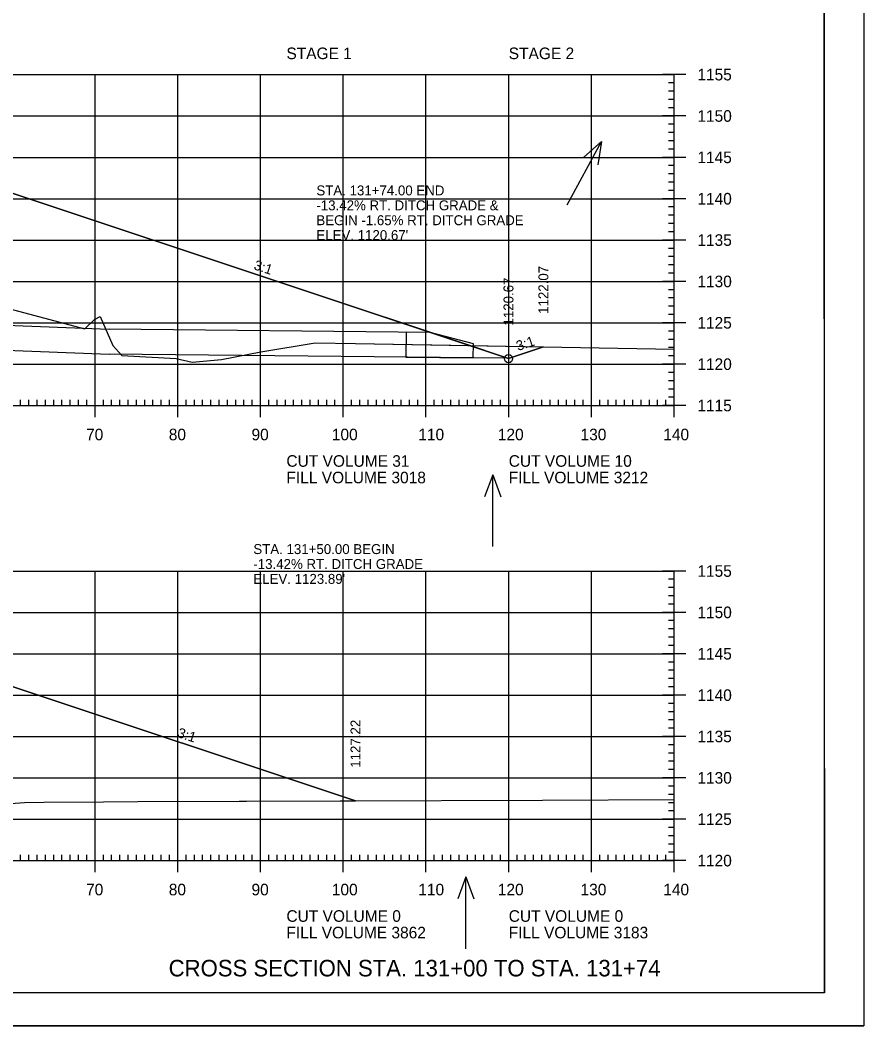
# Model space of a CAD drawing. Extents: x 1322838 to 1324533, y 339903 to 351025.
# Drawn here: x 1323764.7 to 1323866.6, y 341823.2 to 341944.7 of the extents above; entities that cross this region are included whole.
import ezdxf

# ---------------------------------------------------------------- set-up
doc = ezdxf.new("R2010")
doc.units = 0
for name, color, linetype in [('1', 7, 'Continuous'), ('R_Axis', 7, 'Continuous'), ('R_Axis Annot', 7, 'Continuous'), ('R_Border', 7, 'Continuous'), ('R_Draft', 7, 'Continuous'), ('R_Drive', 7, 'Continuous'), ('R_Exist Surface', 7, 'Continuous'), ('R_Fin Surface', 7, 'Continuous'), ('R_Fin Surface Annot', 7, 'Continuous'), ('R_Grid', 7, 'Continuous'), ('R_No Plot', 7, 'Continuous'), ('R_Water', 7, 'Continuous'), ('R_Water Annot', 7, 'Continuous')]:
    doc.layers.add(name, color=color, linetype=linetype)

msp = doc.modelspace()

# ---------------------------------------------------------------- linework, layer by layer
at = {"layer": '1'}
msp.add_lwpolyline([(1323811.33, 341907), (1323811.3, 341904), (1323819.44, 341903.92), (1323819.46, 341905.59), (1323814.22, 341906.97)], close=True, dxfattribs=at)
at = {"layer": 'R_Axis'}
for p, q in [((1323845.12, 341938.14), (1323842.32, 341938.14)), ((1323843.72, 341898.14), (1323843.72, 341938.14)), ((1323843.72, 341937.14), (1323843.02, 341937.14)), ((1323843.72, 341936.14), (1323843.02, 341936.14)), ((1323843.72, 341935.14), (1323843.02, 341935.14)), ((1323845.12, 341933.14), (1323842.32, 341933.14)), ((1323843.72, 341934.14), (1323843.02, 341934.14)), ((1323843.72, 341932.14), (1323843.02, 341932.14)), ((1323843.72, 341931.14), (1323843.02, 341931.14)), ((1323843.72, 341930.14), (1323843.02, 341930.14)), ((1323845.12, 341928.14), (1323842.32, 341928.14)), ((1323843.72, 341929.14), (1323843.02, 341929.14)), ((1323843.72, 341927.14), (1323843.02, 341927.14)), ((1323843.72, 341926.14), (1323843.02, 341926.14)), ((1323843.72, 341925.14), (1323843.02, 341925.14)), ((1323843.72, 341924.14), (1323843.02, 341924.14)), ((1323845.12, 341923.14), (1323842.32, 341923.14)), ((1323843.72, 341922.14), (1323843.02, 341922.14)), ((1323843.72, 341921.14), (1323843.02, 341921.14)), ((1323843.72, 341920.14), (1323843.02, 341920.14)), ((1323843.72, 341919.14), (1323843.02, 341919.14)), ((1323845.12, 341918.14), (1323842.32, 341918.14)), ((1323843.72, 341917.14), (1323843.02, 341917.14)), ((1323843.72, 341916.14), (1323843.02, 341916.14)), ((1323843.72, 341915.14), (1323843.02, 341915.14)), ((1323843.72, 341914.14), (1323843.02, 341914.14)), ((1323845.12, 341913.14), (1323842.32, 341913.14)), ((1323843.72, 341912.14), (1323843.02, 341912.14)), ((1323843.72, 341911.14), (1323843.02, 341911.14)), ((1323843.72, 341910.14), (1323843.02, 341910.14)), ((1323843.72, 341909.14), (1323843.02, 341909.14)), ((1323845.12, 341908.14), (1323842.32, 341908.14)), ((1323843.72, 341907.14), (1323843.02, 341907.14)), ((1323843.72, 341906.14), (1323843.02, 341906.14)), ((1323843.72, 341905.14), (1323843.02, 341905.14)), ((1323843.72, 341904.14), (1323843.02, 341904.14)), ((1323845.12, 341903.14), (1323842.32, 341903.14)), ((1323843.72, 341902.14), (1323843.02, 341902.14)), ((1323843.72, 341901.14), (1323843.02, 341901.14)), ((1323843.72, 341900.14), (1323843.02, 341900.14)), ((1323773.72, 341896.74), (1323773.72, 341899.54)), ((1323783.72, 341896.74), (1323783.72, 341899.54)), ((1323793.72, 341896.74), (1323793.72, 341899.54)), ((1323803.72, 341896.74), (1323803.72, 341899.54)), ((1323813.72, 341896.74), (1323813.72, 341899.54)), ((1323823.72, 341896.74), (1323823.72, 341899.54)), ((1323833.72, 341896.74), (1323833.72, 341899.54)), ((1323843.72, 341899.14), (1323843.02, 341899.14)), ((1323843.72, 341896.74), (1323843.72, 341899.54)), ((1323563.72, 341898.14), (1323843.72, 341898.14)), ((1323764.72, 341898.14), (1323764.72, 341898.84)), ((1323765.72, 341898.14), (1323765.72, 341898.84)), ((1323766.72, 341898.14), (1323766.72, 341898.84)), ((1323767.72, 341898.14), (1323767.72, 341898.84)), ((1323768.72, 341898.14), (1323768.72, 341898.84)), ((1323769.72, 341898.14), (1323769.72, 341898.84)), ((1323770.72, 341898.14), (1323770.72, 341898.84)), ((1323771.72, 341898.14), (1323771.72, 341898.84)), ((1323772.72, 341898.14), (1323772.72, 341898.84)), ((1323774.72, 341898.14), (1323774.72, 341898.84)), ((1323775.72, 341898.14), (1323775.72, 341898.84)), ((1323776.72, 341898.14), (1323776.72, 341898.84)), ((1323777.72, 341898.14), (1323777.72, 341898.84)), ((1323778.72, 341898.14), (1323778.72, 341898.84)), ((1323779.72, 341898.14), (1323779.72, 341898.84)), ((1323780.72, 341898.14), (1323780.72, 341898.84)), ((1323781.72, 341898.14), (1323781.72, 341898.84)), ((1323782.72, 341898.14), (1323782.72, 341898.84)), ((1323784.72, 341898.14), (1323784.72, 341898.84)), ((1323785.72, 341898.14), (1323785.72, 341898.84)), ((1323786.72, 341898.14), (1323786.72, 341898.84)), ((1323787.72, 341898.14), (1323787.72, 341898.84)), ((1323788.72, 341898.14), (1323788.72, 341898.84)), ((1323789.72, 341898.14), (1323789.72, 341898.84)), ((1323790.72, 341898.14), (1323790.72, 341898.84)), ((1323791.72, 341898.14), (1323791.72, 341898.84)), ((1323792.72, 341898.14), (1323792.72, 341898.84)), ((1323794.72, 341898.14), (1323794.72, 341898.84)), ((1323795.72, 341898.14), (1323795.72, 341898.84)), ((1323796.72, 341898.14), (1323796.72, 341898.84)), ((1323797.72, 341898.14), (1323797.72, 341898.84)), ((1323798.72, 341898.14), (1323798.72, 341898.84)), ((1323799.72, 341898.14), (1323799.72, 341898.84)), ((1323800.72, 341898.14), (1323800.72, 341898.84)), ((1323801.72, 341898.14), (1323801.72, 341898.84)), ((1323802.72, 341898.14), (1323802.72, 341898.84)), ((1323804.72, 341898.14), (1323804.72, 341898.84)), ((1323805.72, 341898.14), (1323805.72, 341898.84)), ((1323806.72, 341898.14), (1323806.72, 341898.84)), ((1323807.72, 341898.14), (1323807.72, 341898.84)), ((1323808.72, 341898.14), (1323808.72, 341898.84)), ((1323809.72, 341898.14), (1323809.72, 341898.84)), ((1323810.72, 341898.14), (1323810.72, 341898.84)), ((1323811.72, 341898.14), (1323811.72, 341898.84)), ((1323812.72, 341898.14), (1323812.72, 341898.84)), ((1323814.72, 341898.14), (1323814.72, 341898.84)), ((1323815.72, 341898.14), (1323815.72, 341898.84)), ((1323816.72, 341898.14), (1323816.72, 341898.84)), ((1323817.72, 341898.14), (1323817.72, 341898.84)), ((1323818.72, 341898.14), (1323818.72, 341898.84)), ((1323819.72, 341898.14), (1323819.72, 341898.84)), ((1323820.72, 341898.14), (1323820.72, 341898.84)), ((1323821.72, 341898.14), (1323821.72, 341898.84)), ((1323822.72, 341898.14), (1323822.72, 341898.84)), ((1323824.72, 341898.14), (1323824.72, 341898.84)), ((1323825.72, 341898.14), (1323825.72, 341898.84)), ((1323826.72, 341898.14), (1323826.72, 341898.84)), ((1323827.72, 341898.14), (1323827.72, 341898.84)), ((1323828.72, 341898.14), (1323828.72, 341898.84)), ((1323829.72, 341898.14), (1323829.72, 341898.84)), ((1323830.72, 341898.14), (1323830.72, 341898.84)), ((1323831.72, 341898.14), (1323831.72, 341898.84)), ((1323832.72, 341898.14), (1323832.72, 341898.84)), ((1323834.72, 341898.14), (1323834.72, 341898.84)), ((1323835.72, 341898.14), (1323835.72, 341898.84)), ((1323836.72, 341898.14), (1323836.72, 341898.84)), ((1323837.72, 341898.14), (1323837.72, 341898.84)), ((1323838.72, 341898.14), (1323838.72, 341898.84)), ((1323839.72, 341898.14), (1323839.72, 341898.84)), ((1323840.72, 341898.14), (1323840.72, 341898.84)), ((1323841.72, 341898.14), (1323841.72, 341898.84)), ((1323845.12, 341898.14), (1323842.32, 341898.14)), ((1323842.72, 341898.14), (1323842.72, 341898.84)), ((1323845.12, 341878.14), (1323842.32, 341878.14)), ((1323843.72, 341877.14), (1323843.02, 341877.14)), ((1323843.72, 341843.14), (1323843.72, 341878.14)), ((1323843.72, 341876.14), (1323843.02, 341876.14)), ((1323843.72, 341875.14), (1323843.02, 341875.14)), ((1323843.72, 341874.14), (1323843.02, 341874.14)), ((1323845.12, 341873.14), (1323842.32, 341873.14)), ((1323843.72, 341872.14), (1323843.02, 341872.14)), ((1323843.72, 341871.14), (1323843.02, 341871.14)), ((1323843.72, 341870.14), (1323843.02, 341870.14)), ((1323843.72, 341869.14), (1323843.02, 341869.14)), ((1323845.12, 341868.14), (1323842.32, 341868.14)), ((1323843.72, 341867.14), (1323843.02, 341867.14)), ((1323843.72, 341866.14), (1323843.02, 341866.14)), ((1323843.72, 341865.14), (1323843.02, 341865.14)), ((1323843.72, 341864.14), (1323843.02, 341864.14)), ((1323845.12, 341863.14), (1323842.32, 341863.14)), ((1323843.72, 341862.14), (1323843.02, 341862.14)), ((1323843.72, 341861.14), (1323843.02, 341861.14)), ((1323843.72, 341860.14), (1323843.02, 341860.14)), ((1323843.72, 341859.14), (1323843.02, 341859.14)), ((1323845.12, 341858.14), (1323842.32, 341858.14)), ((1323843.72, 341857.14), (1323843.02, 341857.14)), ((1323843.72, 341856.14), (1323843.02, 341856.14)), ((1323843.72, 341855.14), (1323843.02, 341855.14)), ((1323843.72, 341854.14), (1323843.02, 341854.14)), ((1323845.12, 341853.14), (1323842.32, 341853.14)), ((1323843.72, 341852.14), (1323843.02, 341852.14)), ((1323843.72, 341851.14), (1323843.02, 341851.14)), ((1323843.72, 341850.14), (1323843.02, 341850.14)), ((1323843.72, 341849.14), (1323843.02, 341849.14)), ((1323845.12, 341848.14), (1323842.32, 341848.14)), ((1323843.72, 341847.14), (1323843.02, 341847.14)), ((1323843.72, 341846.14), (1323843.02, 341846.14)), ((1323773.72, 341841.74), (1323773.72, 341844.54)), ((1323783.72, 341841.74), (1323783.72, 341844.54)), ((1323793.72, 341841.74), (1323793.72, 341844.54)), ((1323803.72, 341841.74), (1323803.72, 341844.54)), ((1323813.72, 341841.74), (1323813.72, 341844.54)), ((1323823.72, 341841.74), (1323823.72, 341844.54)), ((1323833.72, 341841.74), (1323833.72, 341844.54)), ((1323843.72, 341845.14), (1323843.02, 341845.14)), ((1323843.72, 341841.74), (1323843.72, 341844.54)), ((1323563.72, 341843.14), (1323843.72, 341843.14)), ((1323764.72, 341843.14), (1323764.72, 341843.84)), ((1323765.72, 341843.14), (1323765.72, 341843.84)), ((1323766.72, 341843.14), (1323766.72, 341843.84)), ((1323767.72, 341843.14), (1323767.72, 341843.84)), ((1323768.72, 341843.14), (1323768.72, 341843.84)), ((1323769.72, 341843.14), (1323769.72, 341843.84)), ((1323770.72, 341843.14), (1323770.72, 341843.84)), ((1323771.72, 341843.14), (1323771.72, 341843.84)), ((1323772.72, 341843.14), (1323772.72, 341843.84)), ((1323774.72, 341843.14), (1323774.72, 341843.84)), ((1323775.72, 341843.14), (1323775.72, 341843.84)), ((1323776.72, 341843.14), (1323776.72, 341843.84)), ((1323777.72, 341843.14), (1323777.72, 341843.84)), ((1323778.72, 341843.14), (1323778.72, 341843.84)), ((1323779.72, 341843.14), (1323779.72, 341843.84)), ((1323780.72, 341843.14), (1323780.72, 341843.84)), ((1323781.72, 341843.14), (1323781.72, 341843.84)), ((1323782.72, 341843.14), (1323782.72, 341843.84)), ((1323784.72, 341843.14), (1323784.72, 341843.84)), ((1323785.72, 341843.14), (1323785.72, 341843.84)), ((1323786.72, 341843.14), (1323786.72, 341843.84)), ((1323787.72, 341843.14), (1323787.72, 341843.84)), ((1323788.72, 341843.14), (1323788.72, 341843.84)), ((1323789.72, 341843.14), (1323789.72, 341843.84)), ((1323790.72, 341843.14), (1323790.72, 341843.84)), ((1323791.72, 341843.14), (1323791.72, 341843.84)), ((1323792.72, 341843.14), (1323792.72, 341843.84)), ((1323794.72, 341843.14), (1323794.72, 341843.84)), ((1323795.72, 341843.14), (1323795.72, 341843.84)), ((1323796.72, 341843.14), (1323796.72, 341843.84)), ((1323797.72, 341843.14), (1323797.72, 341843.84)), ((1323798.72, 341843.14), (1323798.72, 341843.84)), ((1323799.72, 341843.14), (1323799.72, 341843.84)), ((1323800.72, 341843.14), (1323800.72, 341843.84)), ((1323801.72, 341843.14), (1323801.72, 341843.84)), ((1323802.72, 341843.14), (1323802.72, 341843.84)), ((1323804.72, 341843.14), (1323804.72, 341843.84)), ((1323805.72, 341843.14), (1323805.72, 341843.84)), ((1323806.72, 341843.14), (1323806.72, 341843.84)), ((1323807.72, 341843.14), (1323807.72, 341843.84)), ((1323808.72, 341843.14), (1323808.72, 341843.84)), ((1323809.72, 341843.14), (1323809.72, 341843.84)), ((1323810.72, 341843.14), (1323810.72, 341843.84)), ((1323811.72, 341843.14), (1323811.72, 341843.84)), ((1323812.72, 341843.14), (1323812.72, 341843.84)), ((1323814.72, 341843.14), (1323814.72, 341843.84)), ((1323815.72, 341843.14), (1323815.72, 341843.84)), ((1323816.72, 341843.14), (1323816.72, 341843.84)), ((1323817.72, 341843.14), (1323817.72, 341843.84)), ((1323818.72, 341843.14), (1323818.72, 341843.84)), ((1323819.72, 341843.14), (1323819.72, 341843.84)), ((1323820.72, 341843.14), (1323820.72, 341843.84)), ((1323821.72, 341843.14), (1323821.72, 341843.84)), ((1323822.72, 341843.14), (1323822.72, 341843.84)), ((1323824.72, 341843.14), (1323824.72, 341843.84)), ((1323825.72, 341843.14), (1323825.72, 341843.84)), ((1323826.72, 341843.14), (1323826.72, 341843.84)), ((1323827.72, 341843.14), (1323827.72, 341843.84)), ((1323828.72, 341843.14), (1323828.72, 341843.84)), ((1323829.72, 341843.14), (1323829.72, 341843.84)), ((1323830.72, 341843.14), (1323830.72, 341843.84)), ((1323831.72, 341843.14), (1323831.72, 341843.84)), ((1323832.72, 341843.14), (1323832.72, 341843.84)), ((1323834.72, 341843.14), (1323834.72, 341843.84)), ((1323835.72, 341843.14), (1323835.72, 341843.84)), ((1323836.72, 341843.14), (1323836.72, 341843.84)), ((1323837.72, 341843.14), (1323837.72, 341843.84)), ((1323838.72, 341843.14), (1323838.72, 341843.84)), ((1323839.72, 341843.14), (1323839.72, 341843.84)), ((1323840.72, 341843.14), (1323840.72, 341843.84)), ((1323841.72, 341843.14), (1323841.72, 341843.84)), ((1323845.12, 341843.14), (1323842.32, 341843.14)), ((1323842.72, 341843.14), (1323842.72, 341843.84)), ((1323843.72, 341844.14), (1323843.02, 341844.14))]:
    msp.add_line(p, q, dxfattribs=at)
at = {"layer": 'R_Border'}
for q in [(1323861.9, 342032.6), (1323545.72, 341827.14)]:
    msp.add_line((1323861.9, 341827.14), q, dxfattribs=at)
at = {"layer": 'R_Exist Surface'}
for points in [[(1323763.25, 341909.88), (1323772.5, 341907.43), (1323773.67, 341908.55), (1323774.34, 341908.91), (1323775.85, 341905.41), (1323776.94, 341904.18), (1323783.54, 341903.81), (1323785.46, 341903.39), (1323789.01, 341903.69), (1323793.74, 341904.62), (1323800.33, 341905.72), (1323805.19, 341905.62), (1323843.72, 341904.94)], [(1323762.92, 341850.01), (1323765.18, 341850.16), (1323767.53, 341850.21), (1323774.74, 341850.24), (1323778.9, 341850.27), (1323827.81, 341850.44), (1323843.72, 341850.54)]]:
    msp.add_lwpolyline(points, dxfattribs=at)
at = {"layer": 'R_Fin Surface'}
for points in [[(1323644.22, 341923.97), (1323661.12, 341928.2), (1323666.22, 341929.47), (1323669, 341929.59), (1323672.22, 341929.71), (1323673.02, 341929.73), (1323674.22, 341929.75), (1323674.22, 341929.75), (1323703.72, 341930.34), (1323703.72, 341930.34), (1323733.22, 341929.75), (1323733.89, 341929.74), (1323735.22, 341929.71), (1323737.22, 341929.63), (1323741.22, 341929.47), (1323746.31, 341928.2), (1323763.22, 341923.97), (1323798.55, 341912.2), (1323822.85, 341904.1), (1323823.69, 341903.81), (1323827.91, 341905.22)], [(1323614.26, 341854.38), (1323614.27, 341854.37), (1323644.21, 341864.36), (1323653.31, 341866.63), (1323661.12, 341868.58), (1323666.22, 341869.86), (1323671.11, 341870.05), (1323672.22, 341870.1), (1323674.22, 341870.14), (1323685.76, 341870.37), (1323703.72, 341870.73), (1323733.22, 341870.14), (1323735.22, 341870.1), (1323741.22, 341869.86), (1323744.37, 341869.07), (1323746.31, 341868.58), (1323755.05, 341866.4), (1323763.22, 341864.36), (1323805.2, 341850.36)]]:
    msp.add_lwpolyline(points, dxfattribs=at)
at = {"layer": 'R_Grid'}
for p, q in [((1323563.72, 341938.14), (1323843.72, 341938.14)), ((1323773.72, 341898.14), (1323773.72, 341938.14)), ((1323783.72, 341898.14), (1323783.72, 341938.14)), ((1323793.72, 341898.14), (1323793.72, 341938.14)), ((1323803.72, 341898.14), (1323803.72, 341938.14)), ((1323813.72, 341898.14), (1323813.72, 341938.14)), ((1323823.72, 341898.14), (1323823.72, 341938.14)), ((1323833.72, 341898.14), (1323833.72, 341938.14)), ((1323843.72, 341898.14), (1323843.72, 341938.14)), ((1323563.72, 341933.14), (1323843.72, 341933.14)), ((1323563.72, 341928.14), (1323843.72, 341928.14)), ((1323563.72, 341923.14), (1323843.72, 341923.14)), ((1323563.72, 341918.14), (1323843.72, 341918.14)), ((1323563.72, 341913.14), (1323843.72, 341913.14)), ((1323563.72, 341908.14), (1323843.72, 341908.14)), ((1323563.72, 341903.14), (1323843.72, 341903.14)), ((1323563.72, 341898.14), (1323843.72, 341898.14)), ((1323563.72, 341878.14), (1323843.72, 341878.14)), ((1323773.72, 341843.14), (1323773.72, 341878.14)), ((1323783.72, 341843.14), (1323783.72, 341878.14)), ((1323793.72, 341843.14), (1323793.72, 341878.14)), ((1323803.72, 341843.14), (1323803.72, 341878.14)), ((1323813.72, 341843.14), (1323813.72, 341878.14)), ((1323823.72, 341843.14), (1323823.72, 341878.14)), ((1323833.72, 341843.14), (1323833.72, 341878.14)), ((1323843.72, 341843.14), (1323843.72, 341878.14)), ((1323563.72, 341873.14), (1323843.72, 341873.14)), ((1323563.72, 341868.14), (1323843.72, 341868.14)), ((1323563.72, 341863.14), (1323843.72, 341863.14)), ((1323563.72, 341858.14), (1323843.72, 341858.14)), ((1323563.72, 341853.14), (1323843.72, 341853.14)), ((1323563.72, 341848.14), (1323843.72, 341848.14)), ((1323563.72, 341843.14), (1323843.72, 341843.14))]:
    msp.add_line(p, q, dxfattribs=at)
at = {"layer": 'R_No Plot'}
msp.add_line((1323533.31, 341823.17), (1323866.65, 341823.17), dxfattribs=at)
for points in [[(1323533.31, 342036.5), (1323866.65, 342036.5), (1323866.65, 341823.16), (1323533.31, 341823.16)], [(1323779.64, 342032.6), (1323799.26, 342032.6), (1323799.26, 342022.72), (1323815.37, 342022.72), (1323838.57, 342022.72), (1323838.57, 341990.05), (1323861.77, 341990.05), (1323861.9, 341827.14), (1323545.72, 341827.14), (1323545.72, 342032.6)], [(1323819.01, 341905.38), (1323827.91, 341905.22), (1323823.69, 341903.81), (1323822.85, 341904.1)]]:
    msp.add_lwpolyline(points, close=True, dxfattribs=at)
for points in [[(1323763.25, 341909.88), (1323772.5, 341907.43), (1323773.67, 341908.55), (1323774.34, 341908.91), (1323775.85, 341905.41), (1323776.94, 341904.18), (1323783.54, 341903.81), (1323785.46, 341903.39), (1323789.01, 341903.69), (1323793.74, 341904.62), (1323800.33, 341905.72), (1323805.19, 341905.62), (1323819.01, 341905.38), (1323798.55, 341912.2), (1323763.22, 341923.97)], [(1323762.92, 341850.01), (1323765.18, 341850.16), (1323767.53, 341850.21), (1323774.74, 341850.24), (1323778.9, 341850.27), (1323805.2, 341850.36), (1323763.22, 341864.36)]]:
    msp.add_lwpolyline(points, dxfattribs=at)
msp.add_circle((1323823.69, 341903.81), 0.5, dxfattribs=at)
msp.add_circle((1323823.69, 341903.81), 0.5, dxfattribs=at)
at = {"layer": 'R_Water'}
for p, q in [((1323685.17, 341910.75), (1323775.43, 341907.37)), ((1323685.17, 341907.75), (1323775.43, 341904.37)), ((1323814.22, 341906.97), (1323775.41, 341907.37)), ((1323823.51, 341903.88), (1323775.43, 341904.37))]:
    msp.add_line(p, q, dxfattribs=at)
at = {"layer": 'R_Water Annot'}
for p, q in [((1323830.77, 341922.41), (1323834.92, 341930.04)), ((1323834.92, 341930.04), (1323832.8, 341928.17)), ((1323834.92, 341930.04), (1323834.5, 341927.24)), ((1323821.78, 341889.78), (1323820.81, 341887.12)), ((1323821.78, 341881.09), (1323821.78, 341889.78)), ((1323821.78, 341889.78), (1323822.75, 341887.12)), ((1323818.53, 341841.17), (1323817.56, 341838.51)), ((1323818.53, 341832.48), (1323818.53, 341841.17)), ((1323818.53, 341841.17), (1323819.5, 341838.51))]:
    msp.add_line(p, q, dxfattribs=at)

# ---------------------------------------------------------------- texts
at = {"layer": 'R_Axis Annot'}
for s, p in [('STAGE 1', (1323796.85, 341940.01)), ('STAGE 2', (1323823.72, 341940.01)), ('1155', (1323846.52, 341937.44)), ('1150', (1323846.52, 341932.44)), ('1145', (1323846.52, 341927.44)), ('1140', (1323846.52, 341922.44)), ('1135', (1323846.52, 341917.44)), ('1130', (1323846.52, 341912.44)), ('1125', (1323846.52, 341907.44)), ('1120', (1323846.52, 341902.44)), ('1115', (1323846.52, 341897.44)), ('70', (1323772.63, 341893.94)), ('80', (1323782.63, 341893.94)), ('90', (1323792.63, 341893.94)), ('100', (1323802.34, 341893.94)), ('110', (1323812.79, 341893.94)), ('120', (1323822.4, 341893.94)), ('130', (1323832.4, 341893.94)), ('140', (1323842.4, 341893.94)), ('CUT VOLUME 31', (1323796.85, 341890.74)), ('CUT VOLUME 10', (1323823.72, 341890.74)), ('FILL VOLUME 3018', (1323796.85, 341888.74)), ('FILL VOLUME 3212', (1323823.72, 341888.74)), ('1155', (1323846.52, 341877.44)), ('1150', (1323846.52, 341872.44)), ('1145', (1323846.52, 341867.44)), ('1140', (1323846.52, 341862.44)), ('1135', (1323846.52, 341857.44)), ('1130', (1323846.52, 341852.44)), ('1125', (1323846.52, 341847.44)), ('1120', (1323846.52, 341842.44)), ('70', (1323772.63, 341838.94)), ('80', (1323782.63, 341838.94)), ('90', (1323792.63, 341838.94)), ('100', (1323802.34, 341838.94)), ('110', (1323812.79, 341838.94)), ('120', (1323822.4, 341838.94)), ('130', (1323832.4, 341838.94)), ('140', (1323842.4, 341838.94)), ('CUT VOLUME 0', (1323796.85, 341835.74)), ('CUT VOLUME 0', (1323823.72, 341835.74)), ('FILL VOLUME 3862', (1323796.85, 341833.74)), ('FILL VOLUME 3183', (1323823.72, 341833.74))]:
    msp.add_text(s, height=1.4, dxfattribs=at).set_placement(p)
at = {"layer": 'R_Draft'}
msp.add_text('CROSS SECTION STA. 131+00 TO STA. 131+74', height=2, dxfattribs=at).set_placement((1323782.61, 341829.14))
at = {"layer": 'R_Drive'}
for s, p in [('STA. 131+74.00 END ', (1323800.47, 341923.54)), ('-13.42% RT. DITCH GRADE &', (1323800.47, 341921.74)), ('BEGIN -1.65% RT. DITCH GRADE', (1323800.47, 341919.94)), ("ELEV. 1120.67'", (1323800.47, 341918.14)), ('STA. 131+50.00 BEGIN', (1323792.85, 341880.19)), ('-13.42% RT. DITCH GRADE', (1323792.85, 341878.39)), ("ELEV. 1123.89'", (1323792.85, 341876.59))]:
    msp.add_text(s, height=1.2, dxfattribs=at).set_placement(p)
at = {"layer": 'R_Fin Surface Annot'}
for s, rotation, p in [('3:1', 341.5648, (1323792.82, 341914.63)), ('1122.07', 90, (1323828.51, 341909.22)), ('1120.67', 90, (1323824.29, 341907.81)), ('3:1', 18.4349, (1323824.85, 341904.73)), ('1127.22', 90, (1323805.8, 341854.36)), ('3:1', 341.5655, (1323783.58, 341858.1))]:
    msp.add_text(s, height=1.2, rotation=rotation, dxfattribs=at).set_placement(p)

doc.saveas('drawing.dxf')
